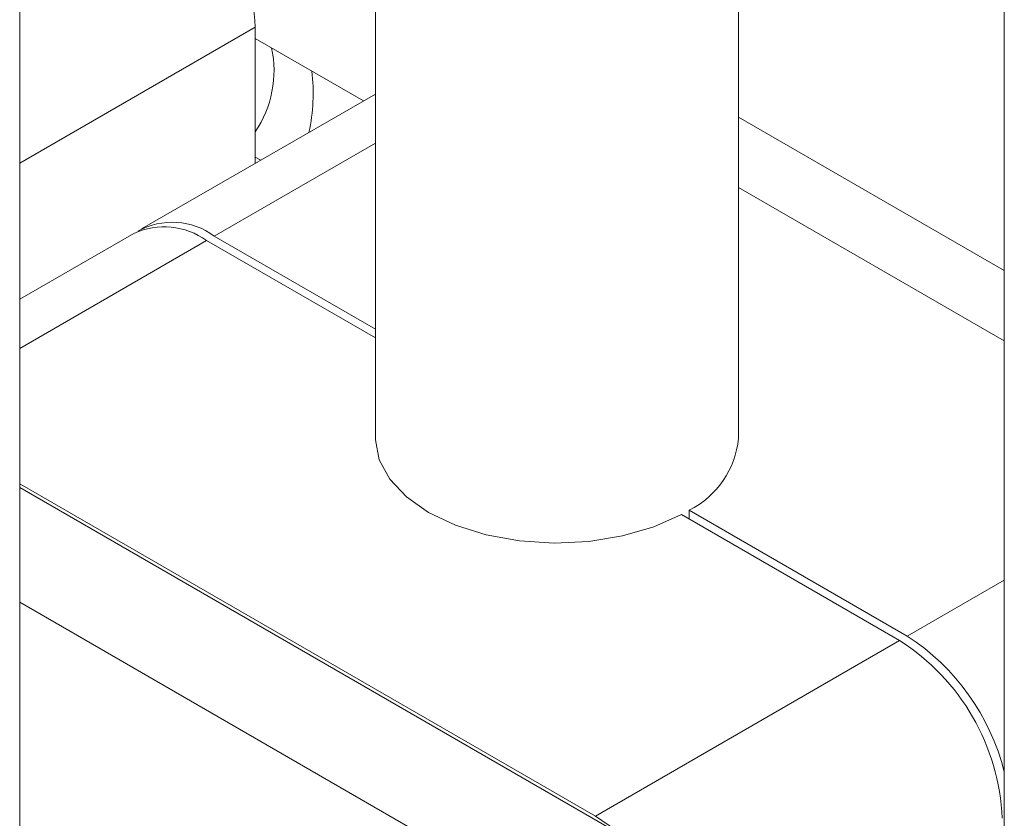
# Model space of a CAD drawing. Header units: millimetres. Extents: x 525 to 29324, y 175 to 20618.
# Tile 348 of 588: x 21199 to 21254, y 12064 to 12108. Entities that reach past the tile are written whole.
import ezdxf

# ---------------------------------------------------------------- set-up
doc = ezdxf.new("R2010")
doc.units = ezdxf.units.MM
doc.linetypes.add('SLD-Continua', pattern=[0])

msp = doc.modelspace()

# ---------------------------------------------------------------- linework, layer by layer
at = {"color": 7, "linetype": 'SLD-Continua', "lineweight": 18, "ltscale": 35}
for p, q in [((21199.284, 12062.206), (21199.284, 12998.298)), ((21218.882, 12974.271), (21218.882, 12085.059)), ((21238.882, 12085.059), (21238.882, 12962.728)), ((21253.53, 12954.274), (21253.53, 12019.355)), ((21212.265, 12107.706), (21199.284, 12100.214)), ((21212.265, 12107.706), (21212.265, 12100.21)), ((21218.228, 12103.652), (21212.265, 12107.093)), ((21218.882, 12104.029), (21206.003, 12096.596)), ((21253.53, 12094.302), (21238.882, 12102.756)), ((21218.882, 12101.326), (21210.002, 12096.201)), ((21212.566, 12100.384), (21212.265, 12100.558)), ((21238.882, 12098.877), (21253.53, 12090.423)), ((21205.579, 12096.351), (21199.284, 12092.718)), ((21199.284, 12090.015), (21209.578, 12095.956)), ((21218.882, 12090.586), (21209.578, 12095.956)), ((21210.002, 12096.201), (21218.882, 12091.076)), ((21199.284, 12082.553), (21231.003, 12064.246)), ((21236.66, 12060.777), (21199.284, 12082.349)), ((21247.762, 12073.918), (21235.738, 12080.858)), ((21236.162, 12081.103), (21236.162, 12080.613)), ((21236.162, 12081.103), (21248.186, 12074.163)), ((21253.53, 12077.247), (21248.186, 12074.163)), ((21199.284, 12076.023), (21225.347, 12060.981)), ((21231.003, 12064.246), (21247.762, 12073.918))]:
    msp.add_line(p, q, dxfattribs=at)
at = {"color": 7, "linetype": 'SLD-Continua', "lineweight": 18, "ltscale": 35, "flags": 128}
for points in [[(21235.738, 12080.858), (21234.218, 12080.178), (21232.5, 12079.679), (21230.649, 12079.379), (21228.732, 12079.289), (21226.821, 12079.412), (21224.986, 12079.744), (21223.295, 12080.273), (21221.811, 12080.978), (21220.588, 12081.835), (21219.672, 12082.811), (21219.097, 12083.87), (21218.883, 12084.973), (21218.882, 12085.059)], [(21231.003, 12064.246), (21232.107, 12063.484), (21232.407, 12063.232)]]:
    msp.add_lwpolyline(points, dxfattribs=at)
at = {"color": 7, "linetype": 'SLD-Continua', "lineweight": 18, "ltscale": 1225}
for centre, radius, start, end in [((21199.985, 12107.148), 12.293, 2.6023, 57.3977), ((21207.25, 12105.327), 6.045, 326.0664, 11.9009), ((21205.235, 12104.078), 10.218, 347.7881, 6.842), ((21207.698, 12093.107), 3.858, 53.3147, 119.5144), ((21207.235, 12092.685), 4.024, 54.3909, 114.3073), ((21234.007, 12085.497), 4.894, 296.1196, 354.8691), ((21241.309, 12063.599), 12.605, 14.1823, 56.938), ((21241.138, 12063.562), 12.293, 2.6023, 57.3977)]:
    msp.add_arc(centre, radius, start, end, dxfattribs=at)

doc.saveas('drawing.dxf')
